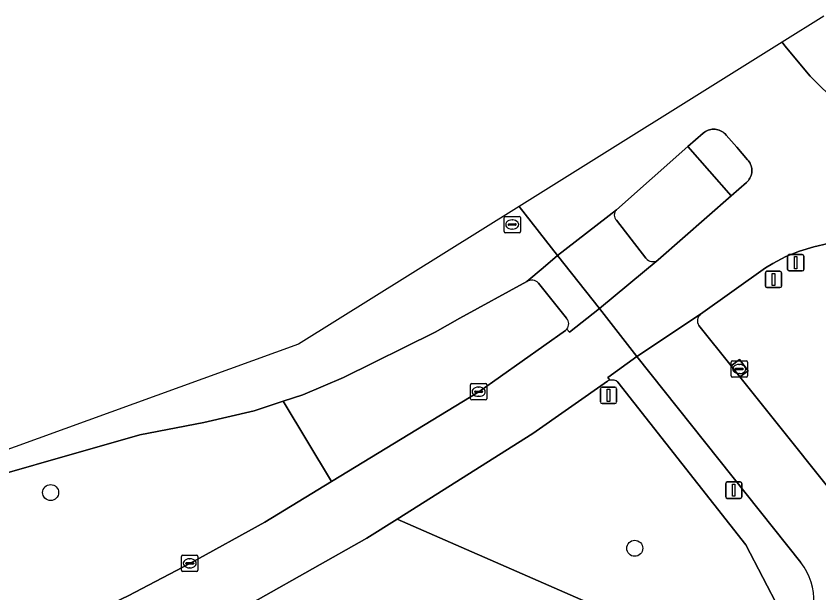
# Model space of a CAD drawing. Extents: x 162082 to 163401, y 388089 to 388636.
# Drawn here: x 162445.06 to 162494.13, y 388590.98 to 388626.22 of the extents above; entities that cross this region are included whole.
import ezdxf

# ---------------------------------------------------------------- set-up
doc = ezdxf.new("R2010")
doc.units = 0
for name, color, linetype in [('IMGEO_Afsluitpaal', 7, 'Continuous'), ('IMGEO_Berm_groen', 7, 'Continuous'), ('IMGEO_Boom', 7, 'Continuous'), ('IMGEO_Fietspad_gesloten', 7, 'Continuous'), ('IMGEO_Kolk', 7, 'Continuous'), ('IMGEO_Lichtmast', 7, 'Continuous'), ('IMGEO_Rijbaan_lokaal_open', 7, 'Continuous'), ('IMGEO_Rijbaan_regionaal_gesloten', 7, 'Continuous'), ('IMGEO_Rioolput', 7, 'Continuous'), ('IMGEO_Verkeerseiland_open', 7, 'Continuous'), ('IMGEO_Voetpad_open', 7, 'Continuous')]:
    doc.layers.add(name, color=color, linetype=linetype)

msp = doc.modelspace()

# ---------------------------------------------------------------- linework, layer by layer
at = {"layer": 'IMGEO_Afsluitpaal'}
for p, q in [((162492.215, 388610.75), (162492.215, 388611.55)), ((162492.215, 388611.55), (162492.215, 388610.75)), ((162492.315, 388611.65), (162493.105, 388611.65)), ((162493.105, 388611.65), (162492.315, 388611.65)), ((162493.205, 388611.55), (162493.205, 388610.75)), ((162493.205, 388610.75), (162493.205, 388611.55)), ((162490.851, 388609.73), (162490.851, 388610.53)), ((162490.851, 388610.53), (162490.851, 388609.73)), ((162490.951, 388610.63), (162491.741, 388610.63)), ((162491.741, 388610.63), (162490.951, 388610.63)), ((162491.841, 388610.53), (162491.841, 388609.73)), ((162491.841, 388609.73), (162491.841, 388610.53)), ((162493.105, 388610.65), (162492.315, 388610.65)), ((162492.315, 388610.65), (162493.105, 388610.65)), ((162491.741, 388609.63), (162490.951, 388609.63)), ((162490.951, 388609.63), (162491.741, 388609.63))]:
    msp.add_line(p, q, dxfattribs=at)
for points in [[(162492.635, 388611.525), (162492.785, 388611.525), (162492.785, 388610.775), (162492.635, 388610.775), (162492.635, 388611.525)], [(162491.271, 388610.505), (162491.421, 388610.505), (162491.421, 388609.755), (162491.271, 388609.755), (162491.271, 388610.505)]]:
    msp.add_lwpolyline(points, dxfattribs=at)
for centre, start, end in [((162492.315, 388611.55), 90, 180), ((162492.315, 388611.55), 90, 180), ((162493.105, 388611.55), 0, 90), ((162493.105, 388611.55), 360, 90), ((162490.951, 388610.53), 90, 180), ((162490.951, 388610.53), 90, 180), ((162491.741, 388610.53), 0, 90), ((162491.741, 388610.53), 360, 90), ((162492.315, 388610.75), 180, 270), ((162492.315, 388610.75), 180, 270), ((162493.105, 388610.75), 270, 0), ((162493.105, 388610.75), 270, 0), ((162490.951, 388609.73), 180, 270), ((162490.951, 388609.73), 180, 270), ((162491.741, 388609.73), 270, 0), ((162491.741, 388609.73), 270, 0)]:
    msp.add_arc(centre, 0.1, start, end, dxfattribs=at)
at = {"layer": 'IMGEO_Berm_groen'}
for points in [[(162488.768, 388615.248), (162486.12, 388618.256), (162481.748, 388614.395)], [(162484.3, 388611.323), (162488.768, 388615.248)], [(162481.754, 388613.745), (162483.551, 388611.438)], [(162495.048, 388612.364), (162494.687, 388612.321), (162493.806, 388612.134), (162492.945, 388611.869), (162492.111, 388611.528), (162491.311, 388611.114), (162490.864, 388610.841), (162486.893, 388608.006)], [(162476.281, 388610.005), (162472.18, 388607.773), (162470.676, 388606.917), (162465.066, 388604.138), (162462.589, 388603.085), (162461.385, 388602.688), (162464.345, 388597.791), (162473.33, 388603.27), (162478.645, 388607.019)], [(162478.7, 388607.761), (162476.98, 388609.914)], [(162486.785, 388607.316), (162488.758, 388604.846), (162489.268, 388605.232), (162489.791, 388604.545), (162489.297, 388604.172), (162497.086, 388594.424)], [(162481.2, 388603.923), (162476.642, 388600.729), (162468.343, 388595.489), (162488.512, 388586.676), (162488.602, 388586.42), (162489.47, 388586.723), (162492.195, 388587.649), (162492.774, 388587.939), (162489.655, 388593.919), (162481.836, 388603.865)], [(162305.451, 388538.219), (162332.69, 388546.968), (162399.716, 388569.478), (162413.989, 388574.473), (162418.106, 388576.047), (162437.195, 388583.81), (162451.904, 388590.81), (162455.673, 388592.786), (162460.253, 388595.296), (162464.345, 388597.791), (162461.385, 388602.688), (162459.602, 388602.099), (162456.539, 388601.383), (162452.615, 388600.64), (162439.781, 388596.97), (162433.475, 388594.699), (162421.176, 388590.09), (162415.71, 388587.948), (162412.543, 388586.743), (162399.669, 388582.113), (162384.419, 388576.999), (162260.365, 388535.934)]]:
    msp.add_lwpolyline(points, dxfattribs=at)
msp.add_lwpolyline([(162488.512, 388586.676), (162468.343, 388595.489), (162466.492, 388594.32), (162459.845, 388590.577), (162444.712, 388582.862), (162434.893, 388577.8), (162428.707, 388574.61), (162423.455, 388571.706), (162418.172, 388568.882), (162417.074, 388568.315), (162411.796, 388565.941), (162411.439, 388565.824), (162411.955, 388564.271), (162412.613, 388562.224), (162407.18, 388560.438), (162406.502, 388562.469), (162402.972, 388561.302), (162403.893, 388558.518), (162417.299, 388562.993), (162435.489, 388568.8), (162456.446, 388575.59), (162456.343, 388575.895)], close=True, dxfattribs=at)
for centre, radius, start, end in [((162482.068, 388614.073), 0.454, 134.815, 226.2427), ((162483.983, 388611.753), 0.535, 216.1481, 306.3941), ((162476.575, 388609.537), 0.553, 42.9911, 122.1741), ((162487.212, 388607.603), 0.515, 128.3686, 213.8397), ((162478.316, 388607.417), 0.516, 321.5905, 41.8549), ((162478.317, 388607.414), 0.514, 309.7479, 321.7597), ((162481.459, 388603.396), 0.587, 100.2294, 116.1964), ((162481.47, 388603.367), 0.618, 53.7131, 100.7505)]:
    msp.add_arc(centre, radius, start, end, dxfattribs=at)
at = {"layer": 'IMGEO_Boom'}
for centre in [(162447.17, 388597.113), (162482.867, 388593.704)]:
    msp.add_circle(centre, 0.489, dxfattribs=at)
at = {"layer": 'IMGEO_Fietspad_gesloten'}
for points in [[(162481.748, 388614.395), (162478.154, 388611.595), (162480.705, 388608.363), (162484.3, 388611.323)], [(162483.551, 388611.438), (162481.754, 388613.745)], [(162486.893, 388608.006), (162483.005, 388605.417), (162493.015, 388592.836)], [(162497.086, 388594.424), (162489.297, 388604.172), (162488.758, 388604.846), (162486.785, 388607.316)]]:
    msp.add_lwpolyline(points, dxfattribs=at)
for centre, radius, start, end in [((162482.068, 388614.073), 0.454, 134.815, 226.2427), ((162483.983, 388611.753), 0.535, 216.1481, 306.3941), ((162487.212, 388607.603), 0.515, 128.3686, 213.8397), ((162490.128, 388590.524), 3.699, 315.6745, 38.6905)]:
    msp.add_arc(centre, radius, start, end, dxfattribs=at)
at = {"layer": 'IMGEO_Kolk'}
for p, q in [((162488.752, 388604.233), (162488.752, 388605.085)), ((162488.827, 388605.159), (162489.679, 388605.159)), ((162489.24, 388604.939), (162489.265, 388604.939)), ((162489.753, 388605.085), (162489.753, 388604.233)), ((162489.011, 388604.653), (162489.011, 388604.665)), ((162489.449, 388604.616), (162489.051, 388604.616)), ((162489.054, 388604.702), (162489.452, 388604.702)), ((162489.495, 388604.665), (162489.495, 388604.653)), ((162489.679, 388604.159), (162488.827, 388604.159)), ((162489.263, 388604.379), (162489.238, 388604.379)), ((162472.829, 388602.845), (162472.829, 388603.697)), ((162472.904, 388603.771), (162473.756, 388603.771)), ((162473.317, 388603.551), (162473.342, 388603.551)), ((162473.83, 388603.697), (162473.83, 388602.845)), ((162473.088, 388603.265), (162473.088, 388603.277)), ((162473.526, 388603.228), (162473.128, 388603.228)), ((162473.131, 388603.314), (162473.529, 388603.314)), ((162473.34, 388602.991), (162473.315, 388602.991)), ((162473.572, 388603.277), (162473.572, 388603.265)), ((162473.756, 388602.771), (162472.904, 388602.771)), ((162455.171, 388592.361), (162455.171, 388593.213)), ((162455.246, 388593.287), (162456.098, 388593.287)), ((162456.172, 388593.213), (162456.172, 388592.361)), ((162455.43, 388592.781), (162455.43, 388592.793)), ((162455.868, 388592.744), (162455.47, 388592.744)), ((162455.473, 388592.83), (162455.871, 388592.83)), ((162455.659, 388593.067), (162455.684, 388593.067)), ((162455.914, 388592.793), (162455.914, 388592.781)), ((162456.098, 388592.287), (162455.246, 388592.287)), ((162455.682, 388592.507), (162455.657, 388592.507))]:
    msp.add_line(p, q, dxfattribs=at)
for points in [[(162488.752, 388604.233), (162488.752, 388605.085)], [(162488.827, 388605.159), (162489.679, 388605.159)], [(162489.753, 388605.085), (162489.753, 388604.233)], [(162489.679, 388604.159), (162488.827, 388604.159)], [(162472.829, 388602.845), (162472.829, 388603.697)], [(162472.904, 388603.771), (162473.756, 388603.771)], [(162473.83, 388603.697), (162473.83, 388602.845)], [(162473.756, 388602.771), (162472.904, 388602.771)], [(162455.171, 388592.361), (162455.171, 388593.213)], [(162455.246, 388593.287), (162456.098, 388593.287)], [(162456.172, 388593.213), (162456.172, 388592.361)], [(162456.098, 388592.287), (162455.246, 388592.287)]]:
    msp.add_lwpolyline(points, dxfattribs=at)
for centre, radius, start, end in [((162488.829, 388605.083), 0.0765, 91.552, 178.448), ((162488.829, 388605.083), 0.0765, 91.552, 178.448), ((162489.677, 388605.083), 0.0765, 1.552, 88.448), ((162489.677, 388605.083), 0.0765, 1.552, 88.448), ((162489.051, 388604.662), 0.0403, 85.8775, 175.7526), ((162489.048, 388604.652), 0.0366, 178.938, 274.7102), ((162489.452, 388604.659), 0.043, 264.8664, 352.4533), ((162489.456, 388604.664), 0.0386, 1.7309, 96.639), ((162488.829, 388604.235), 0.0765, 181.552, 268.448), ((162488.829, 388604.235), 0.0765, 181.552, 268.448), ((162489.677, 388604.235), 0.0765, 271.552, 358.448), ((162489.677, 388604.235), 0.0765, 271.552, 358.448), ((162472.906, 388603.695), 0.0765, 91.552, 178.448), ((162472.906, 388603.695), 0.0765, 91.552, 178.448), ((162473.754, 388603.695), 0.0765, 1.552, 88.448), ((162473.754, 388603.695), 0.0765, 1.552, 88.448), ((162473.128, 388603.274), 0.0403, 85.8775, 175.7526), ((162473.125, 388603.264), 0.0366, 178.938, 274.7102), ((162473.529, 388603.271), 0.043, 264.8664, 352.4533), ((162473.533, 388603.276), 0.0386, 1.7309, 96.639), ((162472.906, 388602.847), 0.0765, 181.552, 268.448), ((162472.906, 388602.847), 0.0765, 181.552, 268.448), ((162473.754, 388602.847), 0.0765, 271.552, 358.448), ((162473.754, 388602.847), 0.0765, 271.552, 358.448), ((162455.248, 388593.211), 0.0765, 91.552, 178.448), ((162455.248, 388593.211), 0.0765, 91.552, 178.448), ((162456.096, 388593.211), 0.0765, 1.552, 88.448), ((162456.096, 388593.211), 0.0765, 1.552, 88.448), ((162455.47, 388592.79), 0.0403, 85.8775, 175.7526), ((162455.467, 388592.78), 0.0366, 178.938, 274.7102), ((162455.871, 388592.787), 0.043, 264.8664, 352.4533), ((162455.875, 388592.792), 0.0386, 1.7309, 96.639), ((162455.248, 388592.363), 0.0765, 181.552, 268.448), ((162455.248, 388592.363), 0.0765, 181.552, 268.448), ((162456.096, 388592.363), 0.0765, 271.552, 358.448), ((162456.096, 388592.363), 0.0765, 271.552, 358.448)]:
    msp.add_arc(centre, radius, start, end, dxfattribs=at)
for centre, major_axis, ratio, start_param, end_param in [((162489.239, 388604.659), (-0.387, 0.002), 0.722429, 4.712389, 7.853982), ((162489.264, 388604.659), (-0.39, 0.002), 0.717154, 1.570796, 4.712389), ((162473.316, 388603.271), (-0.387, 0.002), 0.722429, 4.712389, 7.853982), ((162473.341, 388603.271), (-0.39, 0.002), 0.717154, 1.570796, 4.712389), ((162455.658, 388592.787), (-0.387, 0.002), 0.722429, 4.712389, 7.853982), ((162455.683, 388592.787), (-0.39, 0.002), 0.717154, 1.570796, 4.712389)]:
    msp.add_ellipse(centre, major_axis=major_axis, ratio=ratio, start_param=start_param, end_param=end_param, dxfattribs=at)
at = {"layer": 'IMGEO_Lichtmast'}
for p, q in [((162480.77, 388602.652), (162480.77, 388603.452)), ((162480.77, 388603.452), (162480.77, 388602.652)), ((162480.87, 388603.552), (162481.66, 388603.552)), ((162481.66, 388603.552), (162480.87, 388603.552)), ((162481.76, 388603.452), (162481.76, 388602.652)), ((162481.76, 388602.652), (162481.76, 388603.452)), ((162481.66, 388602.552), (162480.87, 388602.552)), ((162480.87, 388602.552), (162481.66, 388602.552)), ((162488.426, 388596.858), (162488.426, 388597.658)), ((162488.426, 388597.658), (162488.426, 388596.858)), ((162488.526, 388597.758), (162489.316, 388597.758)), ((162489.316, 388597.758), (162488.526, 388597.758)), ((162489.416, 388597.658), (162489.416, 388596.858)), ((162489.416, 388596.858), (162489.416, 388597.658)), ((162489.316, 388596.758), (162488.526, 388596.758)), ((162488.526, 388596.758), (162489.316, 388596.758))]:
    msp.add_line(p, q, dxfattribs=at)
for points in [[(162481.19, 388603.427), (162481.34, 388603.427), (162481.34, 388602.677), (162481.19, 388602.677), (162481.19, 388603.427)], [(162488.846, 388597.633), (162488.996, 388597.633), (162488.996, 388596.883), (162488.846, 388596.883), (162488.846, 388597.633)]]:
    msp.add_lwpolyline(points, dxfattribs=at)
for centre, start, end in [((162480.87, 388603.452), 90, 180), ((162480.87, 388603.452), 90, 180), ((162481.66, 388603.452), 0, 90), ((162481.66, 388603.452), 360, 90), ((162480.87, 388602.652), 180, 270), ((162480.87, 388602.652), 180, 270), ((162481.66, 388602.652), 270, 0), ((162481.66, 388602.652), 270, 0), ((162488.526, 388597.658), 90, 180), ((162488.526, 388597.658), 90, 180), ((162489.316, 388597.658), 0, 90), ((162489.316, 388597.658), 360, 90), ((162488.526, 388596.858), 180, 270), ((162488.526, 388596.858), 180, 270), ((162489.316, 388596.858), 270, 0), ((162489.316, 388596.858), 270, 0)]:
    msp.add_arc(centre, 0.1, start, end, dxfattribs=at)
at = {"layer": 'IMGEO_Rijbaan_lokaal_open'}
msp.add_lwpolyline([(162489.268, 388605.232), (162488.758, 388604.846), (162489.297, 388604.172), (162489.791, 388604.545)], close=True, dxfattribs=at)
at = {"layer": 'IMGEO_Rijbaan_regionaal_gesloten'}
for points in [[(162495.308, 388620.857), (162493.596, 388622.557), (162492.043, 388624.403), (162491.881, 388624.635), (162475.796, 388614.595), (162478.154, 388611.595), (162481.748, 388614.395), (162486.12, 388618.256), (162487.053, 388619.074), (162487.125, 388619.131), (162487.197, 388619.179), (162487.274, 388619.22), (162487.354, 388619.254), (162487.436, 388619.281), (162487.521, 388619.301), (162487.607, 388619.313), (162487.694, 388619.317), (162487.781, 388619.313), (162487.867, 388619.301), (162487.952, 388619.282), (162488.035, 388619.256), (162488.115, 388619.222), (162488.191, 388619.181), (162488.264, 388619.133), (162488.332, 388619.079), (162488.395, 388619.019), (162488.453, 388618.954), (162489.099, 388618.214), (162489.768, 388617.448), (162489.821, 388617.385), (162489.871, 388617.315), (162489.915, 388617.241), (162489.951, 388617.163), (162489.981, 388617.082), (162490.003, 388616.998), (162490.018, 388616.913), (162490.025, 388616.828), (162490.024, 388616.741), (162490.016, 388616.656), (162490, 388616.571), (162489.976, 388616.488), (162489.945, 388616.407), (162489.907, 388616.33), (162489.863, 388616.256), (162489.812, 388616.187), (162489.755, 388616.122), (162489.692, 388616.063), (162488.768, 388615.248), (162484.3, 388611.323), (162480.705, 388608.363), (162483.005, 388605.417), (162486.893, 388608.006), (162490.864, 388610.841), (162491.311, 388611.114), (162492.111, 388611.528), (162492.945, 388611.869), (162493.806, 388612.134), (162494.687, 388612.321)], [(162481.355, 388603.974), (162481.214, 388604.147), (162483.005, 388605.417), (162480.705, 388608.363), (162478.874, 388606.919), (162478.72, 388607.096)], [(162478.645, 388607.019), (162473.33, 388603.27), (162464.345, 388597.791), (162460.253, 388595.296), (162455.673, 388592.786), (162451.904, 388590.81), (162437.195, 388583.81), (162418.106, 388576.047), (162413.989, 388574.473), (162399.716, 388569.478), (162332.69, 388546.968), (162305.451, 388538.219), (162292.901, 388534.37), (162264.303, 388524.726), (162228.005, 388512.485), (162218.53, 388509.288), (162221.111, 388502.504), (162228.4, 388504.975)], [(162364.881, 388554.101), (162387.911, 388561.769), (162403.679, 388566.355), (162405.194, 388566.795), (162427.635, 388575.065), (162434.893, 388577.8), (162444.712, 388582.862), (162459.845, 388590.577), (162466.492, 388594.32), (162468.343, 388595.489), (162476.642, 388600.729), (162481.2, 388603.923)]]:
    msp.add_lwpolyline(points, dxfattribs=at)
msp.add_lwpolyline([(162475.796, 388614.595), (162462.328, 388606.187), (162410.576, 388587.449), (162390.012, 388580.628), (162392.024, 388581.129), (162399.509, 388583.053), (162403.336, 388584.036), (162412.543, 388586.743), (162415.71, 388587.948), (162421.176, 388590.09), (162433.475, 388594.699), (162439.781, 388596.97), (162452.615, 388600.64), (162456.539, 388601.383), (162459.602, 388602.099), (162461.385, 388602.688), (162462.589, 388603.085), (162465.066, 388604.138), (162470.676, 388606.917), (162472.18, 388607.773), (162476.281, 388610.005), (162477.278, 388610.834), (162478.154, 388611.595)], close=True, dxfattribs=at)
for centre, radius, start, end in [((162478.317, 388607.414), 0.514, 309.7479, 321.7597), ((162481.459, 388603.396), 0.587, 100.2294, 116.1964)]:
    msp.add_arc(centre, radius, start, end, dxfattribs=at)
at = {"layer": 'IMGEO_Rioolput'}
for p, q in [((162474.88, 388613.06), (162474.88, 388613.912)), ((162474.955, 388613.986), (162475.807, 388613.986)), ((162475.368, 388613.766), (162475.393, 388613.766)), ((162475.881, 388613.912), (162475.881, 388613.06)), ((162475.139, 388613.48), (162475.139, 388613.492)), ((162475.577, 388613.443), (162475.179, 388613.443)), ((162475.182, 388613.529), (162475.58, 388613.529)), ((162475.623, 388613.492), (162475.623, 388613.48)), ((162475.807, 388612.986), (162474.955, 388612.986)), ((162475.391, 388613.206), (162475.366, 388613.206))]:
    msp.add_line(p, q, dxfattribs=at)
for points in [[(162474.88, 388613.06), (162474.88, 388613.912)], [(162474.955, 388613.986), (162475.807, 388613.986)], [(162475.881, 388613.912), (162475.881, 388613.06)], [(162475.807, 388612.986), (162474.955, 388612.986)]]:
    msp.add_lwpolyline(points, dxfattribs=at)
for centre, radius, start, end in [((162474.957, 388613.91), 0.0765, 91.552, 178.448), ((162474.957, 388613.91), 0.0765, 91.552, 178.448), ((162475.805, 388613.91), 0.0765, 1.552, 88.448), ((162475.805, 388613.91), 0.0765, 1.552, 88.448), ((162475.179, 388613.489), 0.0403, 85.8775, 175.7526), ((162475.176, 388613.479), 0.0366, 178.938, 274.7102), ((162475.58, 388613.486), 0.043, 264.8664, 352.4533), ((162475.584, 388613.491), 0.0386, 1.7309, 96.639), ((162474.957, 388613.062), 0.0765, 181.552, 268.448), ((162474.957, 388613.062), 0.0765, 181.552, 268.448), ((162475.805, 388613.062), 0.0765, 271.552, 358.448), ((162475.805, 388613.062), 0.0765, 271.552, 358.448)]:
    msp.add_arc(centre, radius, start, end, dxfattribs=at)
for centre, major_axis, ratio, start_param, end_param in [((162475.367, 388613.486), (-0.387, 0.002), 0.722429, 4.712389, 7.853982), ((162475.392, 388613.486), (-0.39, 0.002), 0.717154, 1.570796, 4.712389)]:
    msp.add_ellipse(centre, major_axis=major_axis, ratio=ratio, start_param=start_param, end_param=end_param, dxfattribs=at)
at = {"layer": 'IMGEO_Verkeerseiland_open'}
for points in [[(162494.427, 388626.225), (162491.881, 388624.635)], [(162491.881, 388624.635), (162492.043, 388624.403), (162493.596, 388622.557), (162495.308, 388620.857), (162497.164, 388619.316), (162499.151, 388617.948), (162500, 388617.439)]]:
    msp.add_lwpolyline(points, dxfattribs=at)
msp.add_lwpolyline([(162488.768, 388615.248), (162489.692, 388616.063), (162489.755, 388616.122), (162489.812, 388616.187), (162489.863, 388616.256), (162489.907, 388616.33), (162489.945, 388616.407), (162489.976, 388616.488), (162490, 388616.571), (162490.016, 388616.656), (162490.024, 388616.741), (162490.025, 388616.828), (162490.018, 388616.913), (162490.003, 388616.998), (162489.981, 388617.082), (162489.951, 388617.163), (162489.915, 388617.241), (162489.871, 388617.315), (162489.821, 388617.385), (162489.768, 388617.448), (162489.099, 388618.214), (162488.453, 388618.954), (162488.395, 388619.019), (162488.332, 388619.079), (162488.264, 388619.133), (162488.191, 388619.181), (162488.115, 388619.222), (162488.035, 388619.256), (162487.952, 388619.282), (162487.867, 388619.301), (162487.781, 388619.313), (162487.694, 388619.317), (162487.607, 388619.313), (162487.521, 388619.301), (162487.436, 388619.281), (162487.354, 388619.254), (162487.274, 388619.22), (162487.197, 388619.179), (162487.125, 388619.131), (162487.053, 388619.074), (162486.12, 388618.256)], close=True, dxfattribs=at)
at = {"layer": 'IMGEO_Voetpad_open'}
for points in [[(162478.154, 388611.595), (162477.278, 388610.834), (162476.281, 388610.005)], [(162478.72, 388607.096), (162478.874, 388606.919), (162480.705, 388608.363), (162478.154, 388611.595)], [(162476.98, 388609.914), (162478.7, 388607.761)], [(162483.005, 388605.417), (162481.214, 388604.147), (162481.355, 388603.974)], [(162493.015, 388592.836), (162483.005, 388605.417)], [(162481.836, 388603.865), (162489.655, 388593.919), (162492.774, 388587.939)]]:
    msp.add_lwpolyline(points, dxfattribs=at)
for centre, radius, start, end in [((162476.575, 388609.537), 0.553, 42.9911, 122.1741), ((162478.316, 388607.417), 0.516, 321.5905, 41.8549), ((162481.47, 388603.367), 0.618, 53.7131, 100.7505), ((162490.128, 388590.524), 3.699, 315.6745, 38.6905)]:
    msp.add_arc(centre, radius, start, end, dxfattribs=at)

doc.saveas('drawing.dxf')
